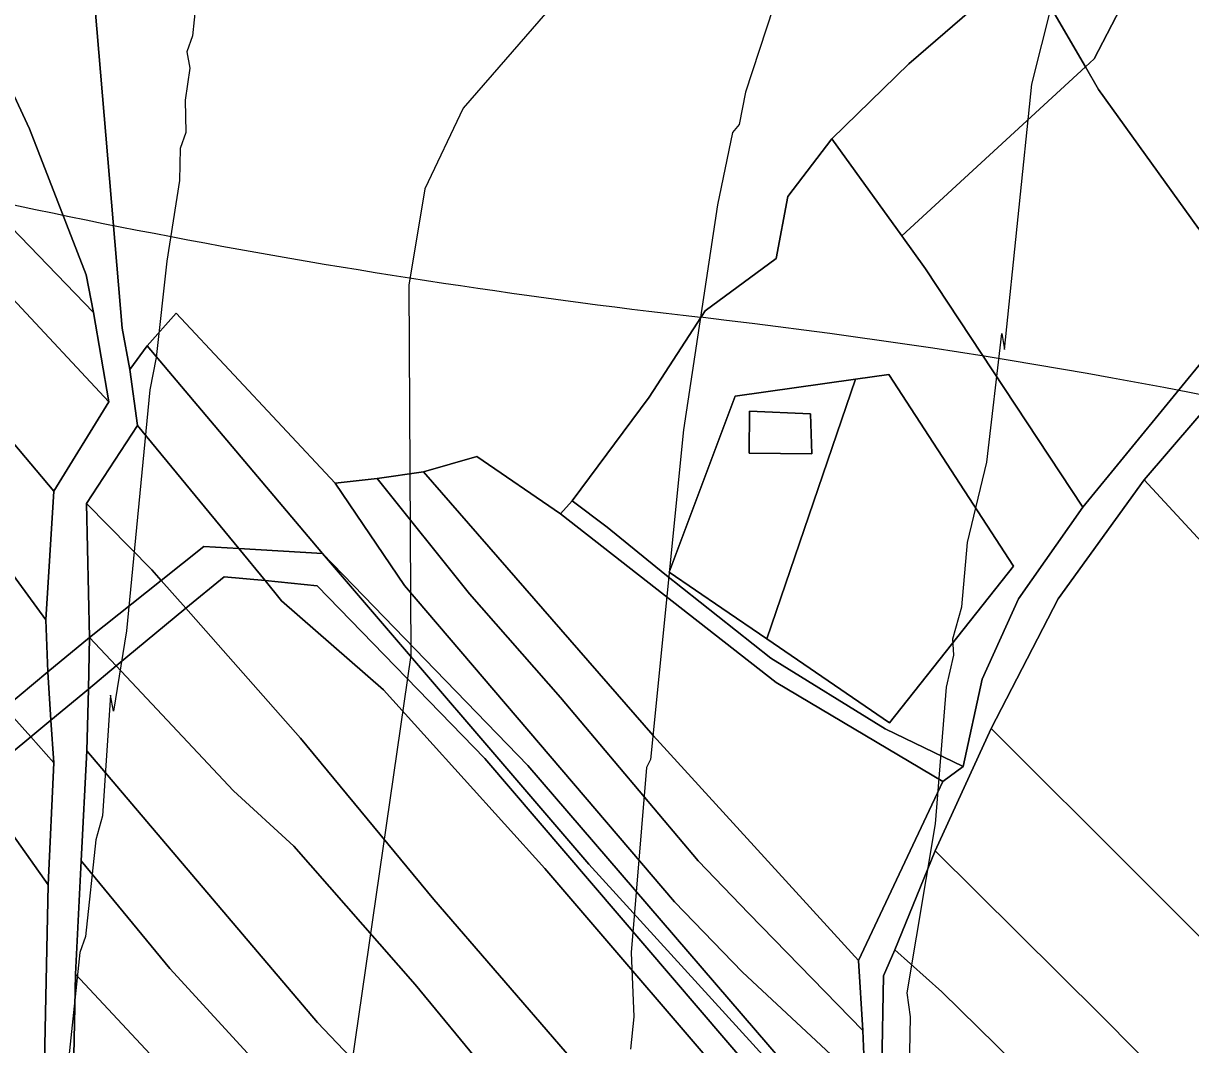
# Model space of a CAD drawing. Extents: x -510989 to -501240, y -1184665 to -1176089.
# Drawn here: x -504614 to -504468.8, y -1183144.5 to -1183017.4 of the extents above; entities that cross this region are included whole.
import ezdxf

# ---------------------------------------------------------------- set-up
doc = ezdxf.new("R2010")
doc.units = 0
for name, color, linetype in [('lesni_pozemek', 7, 'Continuous'), ('NAVRH_rozvodnice', 7, 'Continuous'), ('ostatni_plocha_x_neplodna_puda', 7, 'Continuous'), ('ostatni_plocha_x_ostatni_komunikace', 7, 'Continuous'), ('STAV_zaplavove_uzemi', 7, 'Continuous'), ('trvaly_travni_porost', 7, 'Continuous'), ('vrstevnice_01', 7, 'Continuous'), ('vrstevnice_02', 7, 'Continuous'), ('zastavena_plocha_a_nadvori', 7, 'Continuous')]:
    doc.layers.add(name, color=color, linetype=linetype)

msp = doc.modelspace()

# ---------------------------------------------------------------- linework, layer by layer
at = {"layer": 'lesni_pozemek'}
msp.add_lwpolyline([(-504489.43, -1183009.96), (-504503.89, -1183022.47), (-504513.46, -1183031.79), (-504518.94, -1183038.97), (-504520.38, -1183046.69), (-504529.2, -1183053.18), (-504536.19, -1183063.95), (-504545.75, -1183076.81), (-504547.22, -1183078.46), (-504557.64, -1183071.32), (-504564.27, -1183073.2), (-504570.01, -1183074.06), (-504575.23, -1183074.62), (-504595.03, -1183053.49), (-504598.61, -1183057.55), (-504600.79, -1183060.48), (-504601.73, -1183055.35), (-504605.11, -1183015.67)], dxfattribs=at)
at = {"layer": 'NAVRH_rozvodnice'}
for centre, radius, start, end in [((-504426.21, -1182153.07), 906.86, 254.74928, 263.44077), ((-504622.66, -1183861.59), 812.91, 68.83773, 83.44077)]:
    msp.add_arc(centre, radius, start, end, dxfattribs=at)
at = {"layer": 'ostatni_plocha_x_neplodna_puda'}
for points in [[(-504467.72, -1182989.43), (-504465.6, -1182992.46), (-504480.84, -1183021.84), (-504481.93, -1183022.84), (-504489.43, -1183009.96), (-504478.17, -1183000.09)], [(-504503.89, -1183022.47), (-504489.43, -1183009.96), (-504481.93, -1183022.84), (-504504.76, -1183043.87), (-504513.46, -1183031.79)]]:
    msp.add_lwpolyline(points, close=True, dxfattribs=at)
at = {"layer": 'ostatni_plocha_x_ostatni_komunikace'}
for points in [[(-504616.89, -1182868.86), (-504612.11, -1182873.57), (-504611.97, -1182876.43), (-504610.78, -1182901.42), (-504608.9, -1182945.7), (-504605.11, -1183015.67), (-504601.73, -1183055.35), (-504600.79, -1183060.48), (-504599.84, -1183067.44), (-504606.17, -1183077.17), (-504605.78, -1183093.82), (-504610.99, -1183098.09), (-504611.24, -1183091.64), (-504610.25, -1183075.63), (-504603.38, -1183064.51), (-504605.29, -1183053.38), (-504606.23, -1183048.71), (-504613.27, -1183030.54), (-504622.28, -1183011.17)], [(-504509.33, -1183149.67), (-504509.59, -1183142.71), (-504510.15, -1183133.97), (-504499.67, -1183111.71), (-504497.15, -1183109.88), (-504494.77, -1183099.01), (-504490.25, -1183088.99), (-504482.26, -1183077.59), (-504465.94, -1183057.7)], [(-504462.02, -1183059.54), (-504474.61, -1183074.23), (-504485.33, -1183089), (-504493.64, -1183105.13), (-504500.63, -1183120.33), (-504505.63, -1183132.68), (-504507.04, -1183135.9), (-504507.26, -1183147.18)]]:
    msp.add_lwpolyline(points, dxfattribs=at)
for points in [[(-504545.75, -1183076.81), (-504541.41, -1183080.09), (-504534.23, -1183085.95), (-504521.07, -1183096.4), (-504506.84, -1183105.16), (-504497.15, -1183109.88), (-504499.67, -1183111.71), (-504520.38, -1183099.42), (-504547.22, -1183078.46)], [(-504587.24, -1183082.76), (-504583.96, -1183086.75), (-504589.05, -1183086.26), (-504593.8, -1183090.19), (-504596.87, -1183086.72), (-504591.59, -1183082.51)], [(-504576.8, -1183083.37), (-504543.68, -1183122.02), (-504521.6, -1183146.27), (-504509.68, -1183158.09), (-504506.76, -1183167.14), (-504556.63, -1183108.85), (-504577.48, -1183087.38), (-504583.96, -1183086.75), (-504587.24, -1183082.76)], [(-504551.27, -1183109.72), (-504509.68, -1183158.09), (-504521.6, -1183146.27), (-504543.68, -1183122.02), (-504576.8, -1183083.37)], [(-504593.8, -1183090.19), (-504602.46, -1183097.35), (-504605.78, -1183093.82), (-504596.87, -1183086.72)], [(-504605.78, -1183093.82), (-504605.93, -1183100.23), (-504610.59, -1183104.09), (-504610.99, -1183098.09)], [(-504605.78, -1183093.82), (-504602.46, -1183097.35), (-504605.93, -1183100.23)], [(-504610.99, -1183098.09), (-504610.59, -1183104.09), (-504613.11, -1183106.18), (-504616.34, -1183102.56)], [(-504613.11, -1183106.18), (-504619.98, -1183111.87), (-504622.78, -1183107.94), (-504616.34, -1183102.56)]]:
    msp.add_lwpolyline(points, close=True, dxfattribs=at)
at = {"layer": 'STAV_zaplavove_uzemi'}
msp.add_spline([(-502250.32, -1184002.61), (-502355.07, -1183875.41), (-502442.37, -1183790.61), (-502477.29, -1183700.82), (-502532.16, -1183578.61), (-502567.08, -1183448.91), (-502626.05, -1183402.34), (-502705.41, -1183380.59), (-502814.2, -1183349.87), (-502882.03, -1183297.39), (-502931.95, -1183237.24), (-503042.02, -1183107.97), (-503139.64, -1183018.94), (-503222.14, -1182957.59), (-503308.56, -1182839.96), (-503316.24, -1182784.92), (-503330.32, -1182756.77), (-503348.24, -1182719.65), (-503334.16, -1182651.82), (-503323.92, -1182595.5), (-503313.68, -1182526.39), (-503294.1, -1182480.5), (-503251.86, -1182396.03), (-503229.34, -1182314.37), (-503216.1, -1182227.15), (-503242.43, -1182174.5), (-503271.86, -1182129.59), (-503287.34, -1182081.58), (-503343.88, -1182028.1), (-503361.79, -1182008.91), (-503396.35, -1181952.59), (-503442.43, -1181933.39), (-503497.46, -1181888.6), (-503525.62, -1181860.44), (-503528.18, -1181837.4), (-503548.66, -1181767.01), (-503558.9, -1181729.89), (-503576.82, -1181682.53), (-503578.1, -1181621.1), (-503567.86, -1181572.46), (-503552.5, -1181536.63), (-503538.04, -1181458.36), (-503518.33, -1181411.9), (-503509.88, -1181341.51), (-503497.21, -1181207.63), (-503499.77, -1181097.56), (-503498.02, -1181031.35), (-503510.82, -1180970.85), (-503549.22, -1180952.23), (-503571.32, -1180940.6), (-503605.07, -1180937.11), (-503651.61, -1180939.44), (-503671.39, -1180917.33), (-503679.53, -1180892.89), (-503713.27, -1180871.95), (-503727.24, -1180859.15), (-503734.22, -1180833.55), (-503728.4, -1180799.81), (-503741.2, -1180770.72), (-503722.82, -1180725.17), (-503721.54, -1180703.41), (-503731.78, -1180697.01), (-503767.61, -1180699.57), (-503790.65, -1180697.01), (-503817.53, -1180697.01), (-503861.04, -1180686.77), (-503889.2, -1180675.25), (-503900.72, -1180668.85), (-503953.2, -1180679.09), (-503997.99, -1180697.01), (-504063.27, -1180722.61), (-504109.34, -1180749.49), (-504142.62, -1180776.36), (-504177.18, -1180796.84), (-504211.73, -1180817.32), (-504414.98, -1180961.5), (-504472.7, -1180998.11), (-504544.51, -1181068.5), (-504600.82, -1181143.12), (-504621.94, -1181196.62), (-504641.65, -1181267.01), (-504660.25, -1181350.62), (-504634.7, -1181398.32), (-504617.66, -1181447.72), (-504600.62, -1181492.01), (-504587, -1181548.23), (-504592.11, -1181628.29), (-504569.96, -1181682.81), (-504568.26, -1181664.07), (-504554.63, -1181621.48), (-504547.82, -1181597.63)], degree=3, dxfattribs=at)
at = {"layer": 'trvaly_travni_porost'}
for points in [[(-504710.42, -1182870.96), (-504702.58, -1182865), (-504691.39, -1182893.74), (-504682.8, -1182913.38), (-504672.25, -1182936.44), (-504645.82, -1182978.19), (-504628.93, -1183003.95), (-504622.28, -1183011.17), (-504613.27, -1183030.54), (-504606.23, -1183048.71), (-504605.29, -1183053.38), (-504617.87, -1183040.42), (-504637.99, -1183013.34), (-504651.67, -1182991.31), (-504670.43, -1182964.56), (-504694.18, -1182911.01), (-504707.31, -1182880.21)], [(-504710.42, -1182870.96), (-504707.31, -1182880.21), (-504694.18, -1182911.01), (-504670.43, -1182964.56), (-504651.67, -1182991.31), (-504637.99, -1183013.34), (-504617.87, -1183040.42), (-504605.29, -1183053.38), (-504603.38, -1183064.51), (-504615.37, -1183051.67), (-504630.95, -1183033.19), (-504640.11, -1183021.19), (-504648.98, -1183007.4), (-504659.72, -1182992.92), (-504672.75, -1182974.02), (-504682.84, -1182953.93), (-504694.08, -1182931.64), (-504707.84, -1182903.08), (-504718.61, -1182877.38)], [(-504724.84, -1182883.99), (-504718.61, -1182877.38), (-504707.84, -1182903.08), (-504694.08, -1182931.64), (-504682.84, -1182953.93), (-504672.75, -1182974.02), (-504659.72, -1182992.92), (-504648.98, -1183007.4), (-504640.11, -1183021.19), (-504630.95, -1183033.19), (-504615.37, -1183051.67), (-504603.38, -1183064.51), (-504610.25, -1183075.63), (-504630.49, -1183051.58), (-504647.11, -1183027.97), (-504663.22, -1183004.78), (-504677.65, -1182982.44), (-504686.53, -1182966.19), (-504697.18, -1182946.29), (-504711.53, -1182915.26)], [(-504724.84, -1182883.99), (-504711.53, -1182915.26), (-504697.18, -1182946.29), (-504686.53, -1182966.19), (-504677.65, -1182982.44), (-504663.22, -1183004.78), (-504647.11, -1183027.97), (-504630.49, -1183051.58), (-504610.25, -1183075.63), (-504611.24, -1183091.64), (-504652.16, -1183035.63), (-504671.87, -1183009.03), (-504680.56, -1182994.39), (-504687.93, -1182980.69), (-504694.62, -1182970.07), (-504706.52, -1182951.27), (-504714.82, -1182929.23), (-504731.72, -1182891.81)], [(-504738.33, -1182898.99), (-504731.72, -1182891.81), (-504714.82, -1182929.23), (-504706.52, -1182951.27), (-504694.62, -1182970.07), (-504687.93, -1182980.69), (-504680.56, -1182994.39), (-504671.87, -1183009.03), (-504652.16, -1183035.63), (-504611.24, -1183091.64), (-504610.99, -1183098.09), (-504616.34, -1183102.56), (-504619.46, -1183099.07), (-504647.41, -1183058.36), (-504677.95, -1183014.95), (-504688.89, -1182998.17), (-504706.92, -1182966.9), (-504724.83, -1182930.52)], [(-504465.6, -1182992.46), (-504452.62, -1183011.01), (-504436.48, -1183033.55), (-504459.43, -1183052.6), (-504467.84, -1183042.96), (-504480.29, -1183025.66), (-504481.93, -1183022.84), (-504480.84, -1183021.84)], [(-504480.29, -1183025.66), (-504467.84, -1183042.96), (-504459.43, -1183052.6), (-504465.94, -1183057.7), (-504482.26, -1183077.59), (-504501.82, -1183047.96), (-504504.76, -1183043.87), (-504481.93, -1183022.84)], [(-504518.94, -1183038.97), (-504513.46, -1183031.79), (-504504.76, -1183043.87), (-504501.82, -1183047.96), (-504482.26, -1183077.59), (-504490.25, -1183088.99), (-504494.77, -1183099.01), (-504497.15, -1183109.88), (-504506.84, -1183105.16), (-504521.07, -1183096.4), (-504534.23, -1183085.95), (-504541.41, -1183080.09), (-504545.75, -1183076.81), (-504536.19, -1183063.95), (-504529.2, -1183053.18), (-504520.38, -1183046.69)], [(-504598.61, -1183057.55), (-504595.03, -1183053.49), (-504575.23, -1183074.62), (-504566.6, -1183087.34), (-504533.02, -1183126.71), (-504524.58, -1183135.46), (-504509.33, -1183149.67), (-504509.33, -1183154.59), (-504509.68, -1183158.09), (-504551.27, -1183109.72), (-504576.8, -1183083.37), (-504577.01, -1183083.11)], [(-504600.79, -1183060.48), (-504598.61, -1183057.55), (-504577.01, -1183083.11), (-504576.8, -1183083.37), (-504587.24, -1183082.76), (-504599.84, -1183067.44)], [(-504462.02, -1183059.54), (-504384.59, -1183153.83), (-504358.54, -1183183.98), (-504337.72, -1183212.88), (-504306.08, -1183254.95), (-504285.26, -1183282.86), (-504266.99, -1183304.96), (-504230.07, -1183348.4), (-504232.67, -1183350.11), (-504243.13, -1183356.98), (-504298.98, -1183290.77), (-504317.79, -1183264.34), (-504328.55, -1183251.45), (-504351.64, -1183218.01), (-504388.42, -1183172.64), (-504436.37, -1183115.6), (-504474.61, -1183074.23)], [(-504510.53, -1183061.71), (-504525.49, -1183063.82), (-504533.71, -1183085.68), (-504527.16, -1183090.16), (-504521.56, -1183093.99), (-504506.3, -1183104.43), (-504490.85, -1183084.93), (-504506.36, -1183061.12)], [(-504525.49, -1183063.82), (-504510.53, -1183061.71), (-504521.56, -1183093.99), (-504527.16, -1183090.16), (-504533.71, -1183085.68)], [(-504510.53, -1183061.71), (-504506.36, -1183061.12), (-504490.85, -1183084.93), (-504506.3, -1183104.43), (-504521.56, -1183093.99)], [(-504523.71, -1183065.69), (-504523.76, -1183070.89), (-504515.97, -1183070.97), (-504516.11, -1183065.99)], [(-504606.17, -1183077.17), (-504599.84, -1183067.44), (-504587.24, -1183082.76), (-504591.59, -1183082.51), (-504596.87, -1183086.72), (-504598.05, -1183085.39)], [(-504564.27, -1183073.2), (-504557.64, -1183071.32), (-504547.22, -1183078.46), (-504520.38, -1183099.42), (-504499.67, -1183111.71), (-504510.15, -1183133.97), (-504535.69, -1183105.99)], [(-504570.01, -1183074.06), (-504564.27, -1183073.2), (-504535.69, -1183105.99), (-504510.15, -1183133.97), (-504509.59, -1183142.71), (-504523.8, -1183128.13), (-504530.09, -1183121.58), (-504547.2, -1183101.28), (-504558.52, -1183088.4)], [(-504575.23, -1183074.62), (-504570.01, -1183074.06), (-504558.52, -1183088.4), (-504547.2, -1183101.28), (-504530.09, -1183121.58), (-504523.8, -1183128.13), (-504509.59, -1183142.71), (-504509.33, -1183149.67), (-504524.58, -1183135.46), (-504533.02, -1183126.71), (-504566.6, -1183087.34)], [(-504474.61, -1183074.23), (-504436.37, -1183115.6), (-504388.42, -1183172.64), (-504351.64, -1183218.01), (-504328.55, -1183251.45), (-504317.79, -1183264.34), (-504298.98, -1183290.77), (-504243.13, -1183356.98), (-504254.16, -1183364.23), (-504263.83, -1183352.53), (-504276.36, -1183338.5), (-504301.64, -1183310.02), (-504321.61, -1183284.52), (-504337.87, -1183265.27), (-504344.57, -1183255.97), (-504367.5, -1183247.88), (-504369.4, -1183245.14), (-504395.42, -1183211.22), (-504428.93, -1183171.84), (-504456.91, -1183141.77), (-504493.64, -1183105.13), (-504485.33, -1183089)], [(-504598.05, -1183085.39), (-504596.87, -1183086.72), (-504605.78, -1183093.82), (-504606.17, -1183077.17)], [(-504589.05, -1183086.26), (-504583.96, -1183086.75), (-504581.9, -1183089.26), (-504569.25, -1183100.31), (-504549.18, -1183122.56), (-504523.02, -1183153.07), (-504506.76, -1183167.14), (-504505.36, -1183184.24), (-504538.47, -1183154.74), (-504562.95, -1183126.42), (-504579.55, -1183106.35), (-504593.8, -1183090.19)], [(-504583.96, -1183086.75), (-504577.48, -1183087.38), (-504556.63, -1183108.85), (-504506.76, -1183167.14), (-504523.02, -1183153.07), (-504549.18, -1183122.56), (-504569.25, -1183100.31), (-504581.9, -1183089.26)], [(-504602.46, -1183097.35), (-504593.8, -1183090.19), (-504579.55, -1183106.35), (-504562.95, -1183126.42), (-504538.47, -1183154.74), (-504505.36, -1183184.24), (-504504.79, -1183196.98), (-504518.87, -1183187.04), (-504533.47, -1183170.92), (-504556.54, -1183147.6), (-504565.3, -1183136.96), (-504580.4, -1183119.76), (-504587.87, -1183112.88)], [(-504605.93, -1183100.23), (-504602.46, -1183097.35), (-504587.87, -1183112.88), (-504580.4, -1183119.76), (-504565.3, -1183136.96), (-504556.54, -1183147.6), (-504533.47, -1183170.92), (-504518.87, -1183187.04), (-504504.79, -1183196.98), (-504504.91, -1183209.85), (-504510.75, -1183204.02), (-504529.82, -1183188.21), (-504545.35, -1183173.69), (-504561.97, -1183157.96), (-504577.44, -1183141.68), (-504606.12, -1183107.9)], [(-504613.11, -1183106.18), (-504610.59, -1183104.09), (-504610.24, -1183109.4)], [(-504500.63, -1183120.33), (-504493.64, -1183105.13), (-504456.91, -1183141.77), (-504428.93, -1183171.84), (-504395.42, -1183211.22), (-504369.4, -1183245.14), (-504367.5, -1183247.88), (-504394.39, -1183238.4), (-504397.4, -1183234.4), (-504432.03, -1183189.21), (-504479.95, -1183140.83)], [(-504610.24, -1183109.4), (-504610.95, -1183124.56), (-504619.98, -1183111.87), (-504613.11, -1183106.18)], [(-504606.12, -1183107.9), (-504577.44, -1183141.68), (-504561.97, -1183157.96), (-504545.35, -1183173.69), (-504529.82, -1183188.21), (-504510.75, -1183204.02), (-504504.91, -1183209.85), (-504505.6, -1183221.2), (-504532.34, -1183199.62), (-504537.63, -1183194.64), (-504579.73, -1183152.53), (-504595.81, -1183135), (-504606.83, -1183121.59)], [(-504619.98, -1183111.87), (-504610.95, -1183124.56), (-504611.94, -1183172.46), (-504609.67, -1183186.72), (-504607.07, -1183193.92), (-504616.7, -1183182.02), (-504649.08, -1183135.95), (-504646.2, -1183133.57)], [(-504500.63, -1183120.33), (-504479.95, -1183140.83), (-504432.03, -1183189.21), (-504397.4, -1183234.4), (-504394.39, -1183238.4), (-504413.47, -1183231.66), (-504419.28, -1183224.15), (-504447.13, -1183190.9), (-504459.1, -1183177.8), (-504499.77, -1183137.88), (-504505.63, -1183132.68)], [(-504606.83, -1183121.59), (-504595.81, -1183135), (-504579.73, -1183152.53), (-504537.63, -1183194.64), (-504532.34, -1183199.62), (-504505.6, -1183221.2), (-504508.25, -1183233.48), (-504526.38, -1183218.32), (-504569.29, -1183176.7), (-504607.52, -1183135.69)], [(-504505.63, -1183132.68), (-504499.77, -1183137.88), (-504459.1, -1183177.8), (-504447.13, -1183190.9), (-504419.28, -1183224.15), (-504413.47, -1183231.66), (-504431.19, -1183225.41), (-504436.46, -1183218.99), (-504460.67, -1183192.63), (-504483.6, -1183169), (-504507.26, -1183147.18), (-504507.04, -1183135.9)], [(-504607.52, -1183135.69), (-504569.29, -1183176.7), (-504526.38, -1183218.32), (-504508.25, -1183233.48), (-504510.8, -1183243.97), (-504518.87, -1183238.02), (-504527.77, -1183230.53), (-504553.53, -1183205.46), (-504570.21, -1183188.29), (-504607.78, -1183147.82)]]:
    msp.add_lwpolyline(points, close=True, dxfattribs=at)
msp.add_lwpolyline([(-504611.94, -1183172.46), (-504610.95, -1183124.56), (-504610.24, -1183109.4), (-504610.59, -1183104.09), (-504605.93, -1183100.23), (-504606.12, -1183107.9), (-504606.83, -1183121.59), (-504607.52, -1183135.69), (-504607.78, -1183147.82)], dxfattribs=at)
at = {"layer": 'vrstevnice_01'}
for points in [[(-504517.31, -1183005), (-504524.19, -1183026), (-504525, -1183030), (-504525.81, -1183031), (-504527.69, -1183040), (-504531.91, -1183068), (-504536, -1183109), (-504536.5, -1183110), (-504538.41, -1183133), (-504538.09, -1183141), (-504538.5, -1183145)], [(-504592.59, -1183015), (-504593, -1183019), (-504593.69, -1183021), (-504593.31, -1183023), (-504593.91, -1183027), (-504593.81, -1183031), (-504594.5, -1183033), (-504594.59, -1183037), (-504596.19, -1183047), (-504597.5, -1183059)], [(-504597.5, -1183059), (-504598.31, -1183063), (-504601.19, -1183093), (-504602.81, -1183103), (-504603.19, -1183101), (-504604.19, -1183116), (-504605, -1183119), (-504606.31, -1183131), (-504607, -1183133), (-504609.31, -1183155), (-504611.5, -1183162), (-504613.31, -1183184), (-504614.19, -1183188)]]:
    msp.add_lwpolyline(points, dxfattribs=at)
at = {"layer": 'vrstevnice_02'}
for points in [[(-504471.31, -1182831), (-504490.81, -1182840), (-504513.69, -1182855), (-504527.31, -1182869), (-504531.91, -1182875), (-504540.09, -1182888), (-504550.81, -1182911), (-504557.19, -1182929), (-504563.31, -1182955), (-504564.81, -1182968), (-504563.91, -1182985), (-504559, -1182998), (-504555.31, -1183003), (-504548.31, -1183009), (-504546.31, -1183013), (-504559.31, -1183028), (-504564.09, -1183038), (-504566.09, -1183050), (-504565.81, -1183096), (-504575.81, -1183165), (-504577.59, -1183251), (-504584.09, -1183274)], [(-504504.09, -1183138), (-504500.59, -1183117), (-504499.19, -1183100), (-504498.31, -1183096), (-504498.41, -1183094), (-504497.31, -1183090), (-504496.59, -1183082), (-504494.19, -1183072), (-504492.31, -1183056), (-504492, -1183058), (-504488.59, -1183025), (-504484.81, -1183010)], [(-504464, -1183301), (-504465.91, -1183296), (-504468.59, -1183293), (-504469.41, -1183290), (-504474.81, -1183282), (-504476.19, -1183278), (-504481.09, -1183267), (-504486.09, -1183254), (-504486.41, -1183252), (-504489.31, -1183245), (-504494.69, -1183225), (-504499.81, -1183204), (-504502.81, -1183184), (-504503.59, -1183176), (-504504.09, -1183163), (-504503.69, -1183141), (-504504.09, -1183138)]]:
    msp.add_lwpolyline(points, dxfattribs=at)
at = {"layer": 'zastavena_plocha_a_nadvori'}
msp.add_lwpolyline([(-504523.71, -1183065.69), (-504516.11, -1183065.99), (-504515.97, -1183070.97), (-504523.76, -1183070.89)], close=True, dxfattribs=at)

doc.saveas('drawing.dxf')
